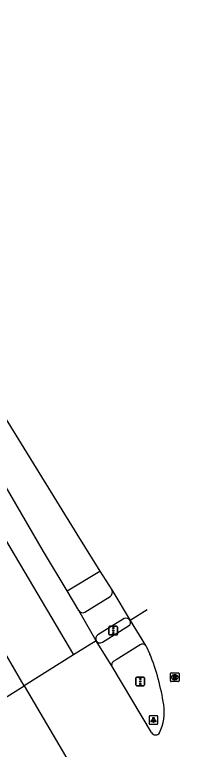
# Model space of a CAD drawing. Extents: x 161477 to 163040, y 383680 to 384868.
# Drawn here: x 162693.6 to 162713.5, y 384526.5 to 384611.4 of the extents above; entities that cross this region are included whole.
import ezdxf

# ---------------------------------------------------------------- set-up
doc = ezdxf.new("R2010")
doc.units = 0
for name, color, linetype in [('IMGEO_Fietspad_open', 7, 'Continuous'), ('IMGEO_Lichtpunt', 7, 'Continuous'), ('IMGEO_Rijbaan_regionaal_gesloten', 7, 'Continuous'), ('IMGEO_Rioolput', 7, 'Continuous'), ('IMGEO_Verkeerseiland_open', 7, 'Continuous'), ('IMGEO_Verkeersregelinstallatiepaal', 7, 'Continuous'), ('IMGEO_Voetpad_open', 7, 'Continuous')]:
    doc.layers.add(name, color=color, linetype=linetype)

msp = doc.modelspace()

# ---------------------------------------------------------------- linework, layer by layer
at = {"layer": 'IMGEO_Fietspad_open'}
for points in [[(162703.726, 384538.904), (162706.734, 384540.787)], [(162708.091, 384538.619), (162705.329, 384536.874), (162705.051, 384536.699)]]:
    msp.add_lwpolyline(points, dxfattribs=at)
for centre, radius, start, end in [((162706.52, 384541.197), 0.462, 297.55982, 26.68822), ((162703.451, 384539.383), 0.552, 214.87518, 299.88394), ((162708.348, 384538.255), 0.446, 38.61356, 125.20579), ((162705.244, 384536.29), 0.452, 115.30102, 205.73966)]:
    msp.add_arc(centre, radius, start, end, dxfattribs=at)
at = {"layer": 'IMGEO_Lichtpunt'}
for p, q in [((162709.118, 384530.325), (162709.118, 384529.518)), ((162709.118, 384530.325), (162709.118, 384529.518)), ((162710.02, 384530.42), (162709.212, 384530.42)), ((162710.02, 384530.42), (162709.212, 384530.42)), ((162710.114, 384529.518), (162710.114, 384530.325)), ((162710.114, 384529.518), (162710.114, 384530.325)), ((162709.212, 384529.424), (162710.02, 384529.424)), ((162709.212, 384529.424), (162710.02, 384529.424))]:
    msp.add_line(p, q, dxfattribs=at)
for points in [[(162709.492, 384529.989), (162709.531, 384529.961), (162709.343, 384529.699), (162709.305, 384529.726), (162709.492, 384529.989)], [(162709.594, 384529.941), (162709.641, 384529.941), (162709.641, 384529.619), (162709.594, 384529.619), (162709.594, 384529.941)], [(162709.704, 384529.961), (162709.742, 384529.988), (162709.929, 384529.726), (162709.89, 384529.698), (162709.704, 384529.961)]]:
    msp.add_lwpolyline(points, dxfattribs=at)
msp.add_circle((162709.617, 384530.123), 0.0994, dxfattribs=at)
for centre, start, end in [((162709.212, 384530.325), 90, 180), ((162709.212, 384530.325), 90, 180), ((162710.02, 384530.325), 0, 90), ((162710.02, 384530.325), 0, 90), ((162709.212, 384529.518), 180, 270), ((162709.212, 384529.518), 180, 270), ((162710.02, 384529.518), 270, 0), ((162710.02, 384529.518), 270, 360)]:
    msp.add_arc(centre, 0.0946, start, end, dxfattribs=at)
at = {"layer": 'IMGEO_Rijbaan_regionaal_gesloten'}
for points in [[(162694.729, 384533.867), (162690.221, 384541.556), (162678.43, 384561.146), (162669.571, 384576.273), (162662.642, 384588.001), (162656.913, 384597.53), (162648.312, 384611.38)], [(162657.753, 384609.936), (162663.512, 384599.868), (162668.575, 384591.138), (162677.768, 384575.611), (162691.025, 384553.287), (162700.392, 384537.428)], [(162699.655, 384544.828), (162696.961, 384549.381), (162689.158, 384562.781), (162678.825, 384579.596)], [(162691.69, 384566.137), (162700.772, 384551.402), (162703.438, 384547.104)], [(162703.438, 384547.104), (162704.815, 384544.939)], [(162701.003, 384542.549), (162699.655, 384544.828)], [(162704.815, 384544.939), (162706.933, 384541.404)], [(162708.903, 384542.641), (162706.933, 384541.404)], [(162702.998, 384539.067), (162701.003, 384542.549)], [(162706.933, 384541.404), (162708.696, 384538.533)], [(162702.998, 384539.067), (162700.392, 384537.428)], [(162704.837, 384536.094), (162702.998, 384539.067)], [(162708.696, 384538.533), (162708.753, 384538.44), (162709.195, 384537.541)], [(162700.392, 384537.428), (162694.729, 384533.867)], [(162709.381, 384528.462), (162704.837, 384536.094)], [(162692.033, 384532.172), (162694.729, 384533.867)], [(162694.729, 384533.867), (162713.503, 384501.841)]]:
    msp.add_lwpolyline(points, dxfattribs=at)
for centre, radius, start, end in [((162683.934, 384527.483), 27.19, 8.89323, 21.71138), ((162705.015, 384530.888), 5.837, 335.1899, 7.85386), ((162709.855, 384528.761), 0.56, 212.25719, 324.91548)]:
    msp.add_arc(centre, radius, start, end, dxfattribs=at)
at = {"layer": 'IMGEO_Rioolput'}
for p, q in [((162711.56, 384534.43), (162711.56, 384535.282)), ((162711.635, 384535.356), (162712.487, 384535.356)), ((162712.048, 384535.136), (162712.073, 384535.136)), ((162712.561, 384535.282), (162712.561, 384534.43)), ((162712.487, 384534.356), (162711.635, 384534.356)), ((162712.071, 384534.576), (162712.046, 384534.576))]:
    msp.add_line(p, q, dxfattribs=at)
for points in [[(162711.56, 384534.43), (162711.56, 384535.282)], [(162711.635, 384535.356), (162712.487, 384535.356)], [(162712.149, 384535.054), (162711.897, 384535.056), (162711.897, 384534.656)], [(162712.561, 384535.282), (162712.561, 384534.43)], [(162712.487, 384534.356), (162711.635, 384534.356)], [(162711.897, 384534.656), (162712.021, 384534.656), (162712.021, 384534.818), (162712.032, 384534.818)], [(162712.075, 384534.975), (162712.021, 384534.975), (162712.021, 384534.894)], [(162712.021, 384534.894), (162712.073, 384534.894)], [(162712.079, 384534.789), (162712.15, 384534.656), (162712.29, 384534.656), (162712.225, 384534.782)]]:
    msp.add_lwpolyline(points, dxfattribs=at)
for centre, radius, start, end in [((162711.637, 384535.28), 0.0765, 91.55205, 178.44795), ((162711.637, 384535.28), 0.0765, 91.55205, 178.44795), ((162712.148, 384534.944), 0.109, 350.36119, 89.41601), ((162712.485, 384535.28), 0.0765, 1.55205, 88.44795), ((162712.485, 384535.28), 0.0765, 1.55205, 88.44795), ((162711.637, 384534.432), 0.0765, 181.55205, 268.44795), ((162711.637, 384534.432), 0.0765, 181.55205, 268.44795), ((162712.031, 384534.765), 0.0533, 26.02933, 88.69889), ((162712.057, 384535.083), 0.19, 274.7715, 282.96867), ((162712.081, 384534.879), 0.0964, 77.00612, 93.18647), ((162712.095, 384534.936), 0.0378, 276.66336, 79.67722), ((162712.146, 384534.944), 0.112, 277.58423, 350.98172), ((162712.13, 384534.729), 0.108, 29.51342, 73.79051), ((162712.485, 384534.432), 0.0765, 271.55205, 358.44795), ((162712.485, 384534.432), 0.0765, 271.55205, 358.44795)]:
    msp.add_arc(centre, radius, start, end, dxfattribs=at)
for centre, major_axis, ratio, start_param, end_param in [((162712.047, 384534.856), (-0.387, 0.002), 0.722429, 4.712389, 7.853982), ((162712.072, 384534.856), (-0.39, 0.002), 0.717154, 1.570796, 4.712389)]:
    msp.add_ellipse(centre, major_axis=major_axis, ratio=ratio, start_param=start_param, end_param=end_param, dxfattribs=at)
at = {"layer": 'IMGEO_Verkeerseiland_open'}
msp.add_lwpolyline([(162699.655, 384544.828), (162703.438, 384547.104)], dxfattribs=at)
at = {"layer": 'IMGEO_Verkeersregelinstallatiepaal'}
for p, q in [((162704.48, 384539.842), (162704.48, 384540.642)), ((162704.48, 384540.642), (162704.48, 384539.842)), ((162704.58, 384540.742), (162705.37, 384540.742)), ((162705.37, 384540.742), (162704.58, 384540.742)), ((162705.47, 384540.642), (162705.47, 384539.842)), ((162705.47, 384539.842), (162705.47, 384540.642)), ((162705.37, 384539.742), (162704.58, 384539.742)), ((162704.58, 384539.742), (162705.37, 384539.742)), ((162707.59, 384533.976), (162707.59, 384534.776)), ((162707.59, 384534.776), (162707.59, 384533.976)), ((162707.69, 384534.876), (162708.48, 384534.876)), ((162708.48, 384534.876), (162707.69, 384534.876)), ((162708.58, 384534.776), (162708.58, 384533.976)), ((162708.58, 384533.976), (162708.58, 384534.776)), ((162708.48, 384533.876), (162707.69, 384533.876)), ((162707.69, 384533.876), (162708.48, 384533.876))]:
    msp.add_line(p, q, dxfattribs=at)
for centre in [(162704.975, 384540.532), (162704.975, 384540.242), (162704.975, 384539.952), (162708.085, 384534.666), (162708.085, 384534.376), (162708.085, 384534.086)]:
    msp.add_circle(centre, 0.085, dxfattribs=at)
for centre, start, end in [((162704.58, 384540.642), 90, 180), ((162704.58, 384540.642), 90, 180), ((162705.37, 384540.642), 0, 90), ((162705.37, 384540.642), 360, 90), ((162704.58, 384539.842), 180, 270), ((162704.58, 384539.842), 180, 270), ((162705.37, 384539.842), 270, 0), ((162705.37, 384539.842), 270, 0), ((162707.69, 384534.776), 90, 180), ((162707.69, 384534.776), 90, 180), ((162708.48, 384534.776), 0, 90), ((162708.48, 384534.776), 360, 90), ((162707.69, 384533.976), 180, 270), ((162707.69, 384533.976), 180, 270), ((162708.48, 384533.976), 270, 0), ((162708.48, 384533.976), 270, 0)]:
    msp.add_arc(centre, 0.1, start, end, dxfattribs=at)
at = {"layer": 'IMGEO_Voetpad_open'}
for points in [[(162701.714, 384542.378), (162704.613, 384544.197)], [(162706.232, 384541.648), (162703.197, 384539.759)]]:
    msp.add_lwpolyline(points, dxfattribs=at)
for centre, radius, start, end in [((162704.341, 384544.67), 0.545, 299.92534, 29.6167), ((162701.452, 384542.85), 0.54, 213.89376, 299.05992), ((162706.424, 384541.069), 0.609, 33.29487, 108.32176), ((162703.584, 384539.273), 0.621, 128.51516, 199.3973)]:
    msp.add_arc(centre, radius, start, end, dxfattribs=at)

doc.saveas('drawing.dxf')
